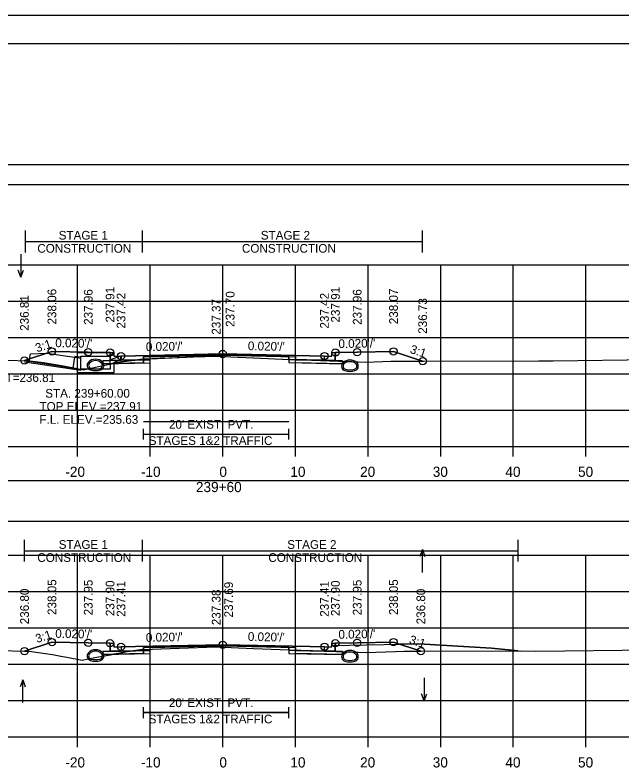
# Model space of a CAD drawing. Extents: x 1369627 to 1374022, y 380035 to 398173.
# Drawn here: x 1372069.9 to 1372153.5, y 389321.9 to 389425.6 of the extents above; entities that cross this region are included whole.
import ezdxf

# ---------------------------------------------------------------- set-up
doc = ezdxf.new("R2010")
doc.units = 0
for name, color, linetype in [('Default', 7, 'Continuous'), ('R_Alt Surface', 7, 'Continuous'), ('R_Axis', 7, 'Continuous'), ('R_Axis Annot', 7, 'Continuous'), ('R_Border', 7, 'Continuous'), ('R_Border Notes', 7, 'Continuous'), ('R_Drive', 7, 'Continuous'), ('R_Exist Surface', 7, 'Continuous'), ('R_Fin Surface', 7, 'Continuous'), ('R_Grid', 7, 'Continuous'), ('R_MOT', 7, 'Continuous'), ('R_No Plot', 7, 'Continuous'), ('R_Water', 7, 'Continuous'), ('R_Water Annot', 7, 'Continuous'), ('R_Xsect Elev', 7, 'Continuous'), ('R_Xsect Slope', 7, 'Continuous'), ('T_Vehicle Path Lt Minor', 7, 'Continuous'), ('T_Vehicle Path Rt', 7, 'Continuous')]:
    doc.layers.add(name, color=color, linetype=linetype)

msp = doc.modelspace()

# ---------------------------------------------------------------- linework, layer by layer
at = {"layer": 'Default'}
for p, q in [((1372087.63, 389367.21), (1372087.63, 389368.71)), ((1372107.63, 389367.21), (1372107.63, 389368.71)), ((1372087.63, 389367.96), (1372107.63, 389367.96)), ((1372087.62, 389328.89), (1372087.62, 389330.39)), ((1372107.62, 389328.89), (1372107.62, 389330.39)), ((1372087.62, 389329.64), (1372107.62, 389329.64))]:
    msp.add_line(p, q, dxfattribs=at)
for points in [[(1371948.53, 389402.34), (1372248.53, 389402.34), (1372248.53, 389405.04), (1371948.53, 389405.04)], [(1372083.02, 389379.2), (1372083.52, 389379.2), (1372083.53, 389378.7), (1372084.53, 389378.72), (1372084.53, 389378.13), (1372083.03, 389378.1)], [(1372113.53, 389378.7), (1372113.54, 389379.2), (1372114.04, 389379.2), (1372114.03, 389378.1), (1372112.53, 389378.13), (1372112.53, 389378.72)], [(1371948.53, 389356.01), (1372248.53, 389356.01), (1372248.53, 389361.53), (1371948.53, 389361.53)], [(1372083.02, 389339.19), (1372083.52, 389339.19), (1372083.53, 389338.69), (1372084.53, 389338.71), (1372084.53, 389338.12), (1372083.03, 389338.09)], [(1372113.53, 389338.69), (1372113.54, 389339.19), (1372114.04, 389339.19), (1372114.03, 389338.09), (1372112.53, 389338.12), (1372112.53, 389338.71)]]:
    msp.add_lwpolyline(points, close=True, dxfattribs=at)
at = {"layer": 'R_Alt Surface'}
for points in [[(1372083.03, 389379.2), (1372083.03, 389378.1), (1372084.53, 389378.13), (1372087.63, 389378.19), (1372087.63, 389378.61), (1372098.53, 389378.83), (1372107.63, 389378.65), (1372107.63, 389378.23), (1372112.53, 389378.13), (1372114.03, 389378.1), (1372114.03, 389379.2)], [(1372083.03, 389339.19), (1372083.03, 389338.09), (1372084.53, 389338.12), (1372087.62, 389338.18), (1372087.62, 389338.6), (1372098.53, 389338.82), (1372107.62, 389338.63), (1372107.62, 389338.22), (1372112.53, 389338.12), (1372114.03, 389338.09), (1372114.03, 389339.19)]]:
    msp.add_lwpolyline(points, dxfattribs=at)
for points in [[(1372082.03, 389378.08), (1372083.03, 389378.1), (1372084.53, 389378.13), (1372087.63, 389378.19), (1372087.63, 389377.78), (1372082.03, 389377.66)], [(1372115.03, 389378.08), (1372114.03, 389378.1), (1372112.53, 389378.13), (1372107.63, 389378.23), (1372107.63, 389377.81), (1372115.03, 389377.66)], [(1372082.03, 389338.07), (1372083.03, 389338.09), (1372084.53, 389338.12), (1372087.62, 389338.18), (1372087.62, 389337.77), (1372082.03, 389337.65)], [(1372115.03, 389338.07), (1372114.03, 389338.09), (1372112.53, 389338.12), (1372107.62, 389338.22), (1372107.62, 389337.8), (1372115.03, 389337.65)]]:
    msp.add_lwpolyline(points, close=True, dxfattribs=at)
at = {"layer": 'R_Axis'}
for p, q in [((1371948.53, 389366.29), (1372248.53, 389366.29)), ((1372078.53, 389364.89), (1372078.53, 389366.29)), ((1372088.53, 389364.89), (1372088.53, 389366.29)), ((1372098.53, 389364.89), (1372098.53, 389366.29)), ((1372108.53, 389364.89), (1372108.53, 389366.29)), ((1372118.53, 389364.89), (1372118.53, 389366.29)), ((1372128.53, 389364.89), (1372128.53, 389366.29)), ((1372138.53, 389364.89), (1372138.53, 389366.29)), ((1372148.53, 389364.89), (1372148.53, 389366.29)), ((1371948.53, 389326.29), (1372248.53, 389326.29)), ((1372078.53, 389324.89), (1372078.53, 389326.29)), ((1372088.53, 389324.89), (1372088.53, 389326.29)), ((1372098.53, 389324.89), (1372098.53, 389326.29)), ((1372108.53, 389324.89), (1372108.53, 389326.29)), ((1372118.53, 389324.89), (1372118.53, 389326.29)), ((1372128.53, 389324.89), (1372128.53, 389326.29)), ((1372138.53, 389324.89), (1372138.53, 389326.29)), ((1372148.53, 389324.89), (1372148.53, 389326.29))]:
    msp.add_line(p, q, dxfattribs=at)
at = {"layer": 'R_Border'}
for p, q in [((1371940.53, 389421.75), (1372256.71, 389421.75)), ((1372093.05, 389421.49), (1372093.05, 389421.49)), ((1372093.05, 389421.49), (1372093.05, 389421.49))]:
    msp.add_line(p, q, dxfattribs=at)
at = {"layer": 'R_Drive'}
for p, q in [((1372071.25, 389378.1), (1372079.02, 389376.92)), ((1372113.53, 389338.86), (1372125.53, 389339.1)), ((1372113.53, 389338.69), (1372113.53, 389338.86)), ((1372125.53, 389339.1), (1372135.53, 389338.5)), ((1372135.53, 389338.5), (1372139.22, 389338.13))]:
    msp.add_line(p, q, dxfattribs=at)
for centre, radius, start, end in [((1372116.04, 389376.84), 1.35, 43.6485, 136.3515), ((1372115.53, 389377.33), 0.646, 136.3515, 253.9529), ((1372115.53, 389377.33), 0.438, 136.3515, 253.9529), ((1372116.04, 389376.84), 1.15, 43.6485, 136.3515), ((1372116.55, 389377.33), 0.438, 286.0471, 43.6485), ((1372116.55, 389377.33), 0.646, 286.0471, 43.6485), ((1372116.04, 389379.11), 2.5, 253.9529, 286.0471), ((1372116.04, 389379.11), 2.29, 253.9529, 286.0471), ((1372080.51, 389337.44), 0.646, 136.3515, 253.9529), ((1372081.02, 389336.95), 1.35, 43.6485, 136.3515), ((1372080.51, 389337.44), 0.438, 136.3515, 253.9529), ((1372081.02, 389336.95), 1.15, 43.6485, 136.3515), ((1372081.53, 389337.44), 0.438, 286.0471, 43.6485), ((1372081.53, 389337.44), 0.646, 286.0471, 43.6485), ((1372115.53, 389337.34), 0.646, 136.3515, 253.9529), ((1372116.04, 389336.85), 1.35, 43.6485, 136.3515), ((1372115.53, 389337.34), 0.438, 136.3515, 253.9529), ((1372116.04, 389336.85), 1.15, 43.6485, 136.3515), ((1372116.55, 389337.34), 0.438, 286.0471, 43.6485), ((1372116.55, 389337.34), 0.646, 286.0471, 43.6485), ((1372081.02, 389339.22), 2.5, 253.9529, 286.0471), ((1372081.02, 389339.22), 2.29, 253.9529, 286.0471), ((1372116.04, 389339.12), 2.5, 253.9529, 286.0471), ((1372116.04, 389339.12), 2.29, 253.9529, 286.0471)]:
    msp.add_arc(centre, radius, start, end, dxfattribs=at)
at = {"layer": 'R_Exist Surface'}
for points in [[(1372065.22, 389378.25), (1372071.96, 389378.08), (1372073.85, 389377.81), (1372076.32, 389377.4), (1372078.03, 389377.08), (1372079.34, 389376.81), (1372082.96, 389377.62), (1372084.11, 389377.82), (1372084.55, 389377.91), (1372087.52, 389378.31), (1372094.55, 389378.59), (1372097.63, 389378.7), (1372104.75, 389378.39), (1372107.68, 389378.26), (1372110.75, 389378.17), (1372118.22, 389377.88), (1372121.69, 389378.02), (1372126.15, 389378.02), (1372141.99, 389378.07), (1372144.01, 389378.08), (1372157.57, 389378.23)], [(1372067.21, 389338.19), (1372071.9, 389338.08), (1372075.12, 389337.62), (1372076.26, 389337.43), (1372077.05, 389337.28), (1372079.17, 389336.84), (1372080.92, 389337.24), (1372084.13, 389337.79), (1372085.36, 389338.03), (1372087.49, 389338.32), (1372092.52, 389338.52), (1372097.62, 389338.71), (1372102.77, 389338.48), (1372107.69, 389338.26), (1372112.85, 389338.11), (1372118.22, 389337.9), (1372122.29, 389338.06), (1372123.52, 389338.09), (1372139.58, 389338.13), (1372141.65, 389338.12), (1372157.44, 389338.29)]]:
    msp.add_lwpolyline(points, dxfattribs=at)
at = {"layer": 'R_Fin Surface'}
for points in [[(1372071.25, 389378.1), (1372075.02, 389379.36), (1372080.02, 389379.26), (1372083.02, 389379.2), (1372083.52, 389379.2), (1372083.53, 389378.7), (1372084.53, 389378.72), (1372086.53, 389378.76), (1372098.53, 389379), (1372110.53, 389378.76), (1372112.53, 389378.72), (1372113.53, 389378.7), (1372113.54, 389379.2), (1372114.04, 389379.2), (1372117.04, 389379.26), (1372122.04, 389379.36), (1372126.05, 389378.02)], [(1372071.26, 389338.09), (1372075.02, 389339.35), (1372080.02, 389339.25), (1372083.02, 389339.19), (1372083.52, 389339.19), (1372083.53, 389338.69), (1372084.53, 389338.71), (1372086.53, 389338.75), (1372098.53, 389338.99), (1372110.53, 389338.75), (1372112.53, 389338.71), (1372113.53, 389338.69), (1372113.54, 389339.19), (1372114.04, 389339.19), (1372117.04, 389339.25), (1372122.04, 389339.35), (1372125.8, 389338.09)]]:
    msp.add_lwpolyline(points, dxfattribs=at)
at = {"layer": 'R_Grid'}
for p, q in [((1371948.53, 389391.29), (1372248.53, 389391.29)), ((1372078.53, 389366.29), (1372078.53, 389391.29)), ((1372088.53, 389366.29), (1372088.53, 389391.29)), ((1372098.53, 389366.29), (1372098.53, 389391.29)), ((1372108.53, 389366.29), (1372108.53, 389391.29)), ((1372118.53, 389366.29), (1372118.53, 389391.29)), ((1372128.53, 389366.29), (1372128.53, 389391.29)), ((1372138.53, 389366.29), (1372138.53, 389391.29)), ((1372148.53, 389366.29), (1372148.53, 389391.29)), ((1371948.53, 389386.29), (1372248.53, 389386.29)), ((1371948.53, 389381.29), (1372248.53, 389381.29)), ((1371948.53, 389376.29), (1372248.53, 389376.29)), ((1371948.53, 389371.29), (1372248.53, 389371.29)), ((1371948.53, 389366.29), (1372248.53, 389366.29)), ((1371948.53, 389351.29), (1372248.53, 389351.29)), ((1372078.53, 389326.29), (1372078.53, 389351.29)), ((1372088.53, 389326.29), (1372088.53, 389351.29)), ((1372098.53, 389326.29), (1372098.53, 389351.29)), ((1372108.53, 389326.29), (1372108.53, 389351.29)), ((1372118.53, 389326.29), (1372118.53, 389351.29)), ((1372128.53, 389326.29), (1372128.53, 389351.29)), ((1372138.53, 389326.29), (1372138.53, 389351.29)), ((1372148.53, 389326.29), (1372148.53, 389351.29)), ((1371948.53, 389346.29), (1372248.53, 389346.29)), ((1371948.53, 389341.29), (1372248.53, 389341.29)), ((1371948.53, 389336.29), (1372248.53, 389336.29)), ((1371948.53, 389331.29), (1372248.53, 389331.29)), ((1371948.53, 389326.29), (1372248.53, 389326.29))]:
    msp.add_line(p, q, dxfattribs=at)
at = {"layer": 'R_MOT'}
for p, q in [((1372071.38, 389392.99), (1372071.38, 389395.99)), ((1372087.47, 389392.99), (1372087.47, 389395.99)), ((1372126.05, 389392.99), (1372126.05, 389395.99)), ((1372071.38, 389394.49), (1372126.05, 389394.49)), ((1372071.25, 389350.43), (1372071.25, 389353.43)), ((1372087.47, 389350.43), (1372087.47, 389353.43)), ((1372139.22, 389350.43), (1372139.22, 389353.43)), ((1372071.25, 389351.93), (1372139.22, 389351.93))]:
    msp.add_line(p, q, dxfattribs=at)
at = {"layer": 'R_No Plot'}
for p, q in [((1371928.13, 389425.65), (1372261.46, 389425.65)), ((1372078.15, 389378.72), (1372079.02, 389378.59)), ((1372071.23, 389377.93), (1372079.02, 389376.76))]:
    msp.add_line(p, q, dxfattribs=at)
for points in [[(1371928.12, 389425.65), (1372261.46, 389425.65), (1372261.46, 389212.31), (1371928.12, 389212.31)], [(1372174.45, 389421.75), (1372194.07, 389421.75), (1372194.07, 389411.87), (1372210.18, 389411.87), (1372233.38, 389411.87), (1372233.38, 389379.2), (1372256.59, 389379.2), (1372256.71, 389216.29), (1371940.53, 389216.29), (1371940.53, 389421.75)], [(1372088.53, 389378.21), (1372084.53, 389378.13), (1372083.03, 389378.1), (1372082.03, 389378.08), (1372082.03, 389377.66), (1372088.53, 389377.79)], [(1372098.53, 389379), (1372086.53, 389378.76), (1372084.53, 389378.72), (1372084.53, 389378.13), (1372088.53, 389378.21), (1372088.53, 389378.63), (1372098.53, 389378.83), (1372108.53, 389378.63), (1372108.53, 389378.21), (1372112.53, 389378.13), (1372112.53, 389378.72), (1372110.53, 389378.76)], [(1372108.53, 389378.21), (1372112.53, 389378.13), (1372114.03, 389378.1), (1372115.03, 389378.08), (1372115.03, 389377.66), (1372108.53, 389377.79)], [(1372098.53, 389338.99), (1372086.53, 389338.75), (1372084.53, 389338.71), (1372084.53, 389338.12), (1372088.53, 389338.2), (1372088.53, 389338.62), (1372098.53, 389338.82), (1372108.53, 389338.62), (1372108.53, 389338.2), (1372112.53, 389338.12), (1372112.53, 389338.71), (1372110.53, 389338.75)], [(1372088.53, 389338.2), (1372084.53, 389338.12), (1372083.03, 389338.09), (1372082.03, 389338.07), (1372082.03, 389337.65), (1372088.53, 389337.78)], [(1372108.53, 389338.2), (1372112.53, 389338.12), (1372114.03, 389338.09), (1372115.03, 389338.07), (1372115.03, 389337.65), (1372108.53, 389337.78)]]:
    msp.add_lwpolyline(points, close=True, dxfattribs=at)
for points in [[(1372083.02, 389379.2), (1372083.03, 389378.1), (1372084.53, 389378.13), (1372088.53, 389378.21), (1372088.53, 389378.63), (1372098.53, 389378.83), (1372108.53, 389378.63), (1372108.53, 389378.21), (1372112.53, 389378.13), (1372114.03, 389378.1), (1372114.04, 389379.2)], [(1372087.63, 389369.7), (1372107.63, 389369.7)], [(1372083.02, 389339.19), (1372083.03, 389338.09), (1372084.53, 389338.12), (1372088.53, 389338.2), (1372088.53, 389338.62), (1372098.53, 389338.82), (1372108.53, 389338.62), (1372108.53, 389338.2), (1372112.53, 389338.12), (1372114.03, 389338.09), (1372114.04, 389339.19)], [(1372087.62, 389329.71), (1372107.62, 389329.71)]]:
    msp.add_lwpolyline(points, dxfattribs=at)
for centre in [(1372075.02, 389379.36), (1372080.02, 389379.26), (1372083.02, 389379.2), (1372084.53, 389378.72), (1372098.53, 389379), (1372112.53, 389378.72), (1372114.04, 389379.2), (1372117.04, 389379.26), (1372122.04, 389379.36), (1372071.23, 389378.1), (1372126.06, 389378.02), (1372075.02, 389339.35), (1372080.02, 389339.25), (1372083.02, 389339.19), (1372114.04, 389339.19), (1372117.04, 389339.25), (1372122.04, 389339.35), (1372071.25, 389338.09), (1372084.53, 389338.71), (1372098.53, 389338.99), (1372112.53, 389338.71), (1372125.82, 389338.09)]:
    msp.add_circle(centre, 0.5, dxfattribs=at)
at = {"layer": 'R_Water'}
for p, q in [((1372078.52, 389379.2), (1372083.27, 389379.2)), ((1372078.52, 389377.7), (1372078.52, 389379.2)), ((1372083.35, 389379.04), (1372083.27, 389379.2)), ((1372071.23, 389378.1), (1372079.02, 389376.92)), ((1372078.13, 389378.56), (1372079.02, 389378.42)), ((1372079.02, 389377.7), (1372079.02, 389378.7)), ((1372079.02, 389378.7), (1372083.02, 389378.7)), ((1372083.35, 389379.04), (1372083.02, 389378.7)), ((1372084.52, 389378.72), (1372083.02, 389378.2)), ((1372083.02, 389377.7), (1372083.02, 389378.2)), ((1372084.52, 389378.19), (1372083.52, 389377.85)), ((1372083.52, 389377.7), (1372083.52, 389377.85))]:
    msp.add_line(p, q, dxfattribs=at)
msp.add_lwpolyline([(1372078.13, 389378.56), (1372077.9, 389377.07), (1372071.89, 389377.98), (1372072.05, 389379.01), (1372074.34, 389379.13)], close=True, dxfattribs=at)
for points in [[(1372084.52, 389378.19), (1372084.52, 389378.72)], [(1372083.52, 389377.7), (1372083.52, 389376.42), (1372081.02, 389376.42), (1372078.52, 389376.42), (1372078.52, 389377.7)], [(1372083.02, 389377.7), (1372083.02, 389376.92), (1372081.02, 389376.92), (1372079.02, 389376.92), (1372079.02, 389377.7)]]:
    msp.add_lwpolyline(points, dxfattribs=at)
for centre, radius, start, end in [((1372081.02, 389376.94), 1.35, 43.6485, 136.3515), ((1372081.02, 389376.94), 1.35, 43.6485, 136.3515), ((1372081.02, 389376.94), 1.15, 43.6485, 136.3515), ((1372081.02, 389376.94), 1.15, 43.6485, 136.3515), ((1372080.51, 389377.43), 0.646, 136.3515, 253.9529), ((1372080.51, 389377.43), 0.646, 136.3515, 253.9529), ((1372080.51, 389377.43), 0.438, 136.3515, 253.9529), ((1372080.51, 389377.43), 0.438, 136.3515, 253.9529), ((1372081.02, 389379.21), 2.29, 253.9529, 286.0471), ((1372081.02, 389379.21), 2.29, 253.9529, 286.0471), ((1372081.53, 389377.43), 0.438, 286.0471, 43.6485), ((1372081.53, 389377.43), 0.438, 286.0471, 43.6485), ((1372081.53, 389377.43), 0.646, 286.0471, 43.6485), ((1372081.53, 389377.43), 0.646, 286.0471, 43.6485), ((1372081.02, 389379.21), 2.5, 253.9529, 286.0471), ((1372081.02, 389379.21), 2.5, 253.9529, 286.0471)]:
    msp.add_arc(centre, radius, start, end, dxfattribs=at)
at = {"layer": 'R_Water Annot'}
for p, q in [((1372070.74, 389392.72), (1372070.74, 389389.58)), ((1372070.74, 389389.58), (1372070.39, 389390.54)), ((1372070.74, 389389.58), (1372071.09, 389390.54)), ((1372126.02, 389352.08), (1372125.67, 389351.12)), ((1372126.02, 389348.94), (1372126.02, 389352.08)), ((1372126.02, 389352.08), (1372126.37, 389351.12)), ((1372071, 389334.17), (1372070.65, 389333.21)), ((1372071, 389331.02), (1372071, 389334.17)), ((1372071, 389334.17), (1372071.35, 389333.21)), ((1372126.26, 389334.41), (1372126.26, 389331.27)), ((1372126.26, 389331.27), (1372125.91, 389332.23)), ((1372126.26, 389331.27), (1372126.61, 389332.23))]:
    msp.add_line(p, q, dxfattribs=at)
at = {"layer": 'R_Xsect Elev'}
for p, q in [((1372098.53, 389378.66), (1372098.53, 389388.66)), ((1372098.53, 389338.67), (1372098.53, 389348.67))]:
    msp.add_line(p, q, dxfattribs=at)
at = {"layer": 'T_Vehicle Path Lt Minor'}
for p, q in [((1372125.53, 389339.1), (1372122.95, 389339.04)), ((1372122.95, 389339.04), (1372125.8, 389338.09)), ((1372135.53, 389338.5), (1372125.53, 389339.1)), ((1372125.8, 389338.09), (1372139.22, 389338.13)), ((1372139.22, 389338.13), (1372135.53, 389338.5))]:
    msp.add_line(p, q, dxfattribs=at)
at = {"layer": 'T_Vehicle Path Rt'}
for p, q in [((1372083.03, 389378.1), (1372083.02, 389379.2)), ((1372114.04, 389379.2), (1372114.03, 389378.1)), ((1372086.46, 389378.17), (1372087.63, 389378.19)), ((1372087.63, 389378.19), (1372087.63, 389378.32)), ((1372107.63, 389378.26), (1372107.63, 389378.65)), ((1372107.63, 389378.26), (1372107.63, 389378.23)), ((1372110.75, 389378.17), (1372107.63, 389378.23)), ((1372107.63, 389378.23), (1372110.75, 389378.17)), ((1372110.85, 389378.16), (1372110.75, 389378.17)), ((1372114.03, 389378.04), (1372110.85, 389378.16)), ((1372115.03, 389378), (1372114.03, 389378.04)), ((1372083.35, 389377.69), (1372082.03, 389377.66)), ((1372083.35, 389377.69), (1372087.63, 389377.78)), ((1372115.03, 389378), (1372118.22, 389377.88)), ((1372083.03, 389338.09), (1372083.02, 389339.19)), ((1372107.62, 389338.26), (1372107.62, 389338.63)), ((1372114.04, 389339.19), (1372114.03, 389338.09)), ((1372083.49, 389337.68), (1372082.03, 389337.65)), ((1372083.49, 389337.68), (1372087.62, 389337.77)), ((1372086.25, 389338.15), (1372087.62, 389338.18)), ((1372087.62, 389338.18), (1372087.62, 389338.33)), ((1372112.43, 389338.12), (1372107.62, 389338.22)), ((1372115.03, 389338.03), (1372114.03, 389338.06)), ((1372115.03, 389338.03), (1372118.22, 389337.9))]:
    msp.add_line(p, q, dxfattribs=at)
for points in [[(1372083.02, 389379.2), (1372080.02, 389379.26), (1372075.02, 389379.36), (1372071.25, 389378.1)], [(1372126.05, 389378.02), (1372122.04, 389379.36), (1372117.04, 389379.26), (1372114.04, 389379.2)], [(1372071.25, 389378.1), (1372071.96, 389378.08), (1372073.85, 389377.81), (1372076.32, 389377.4), (1372078.03, 389377.08), (1372079.34, 389376.81), (1372082.96, 389377.62), (1372083.35, 389377.69)], [(1372082.03, 389377.66), (1372082.03, 389378.08), (1372083.03, 389378.1)], [(1372086.46, 389378.17), (1372084.55, 389377.91), (1372084.11, 389377.82), (1372083.35, 389377.69)], [(1372087.63, 389378.32), (1372087.52, 389378.31), (1372086.46, 389378.17)], [(1372087.63, 389377.78), (1372087.63, 389378.19), (1372086.46, 389378.17)], [(1372107.63, 389378.65), (1372098.53, 389378.83), (1372087.63, 389378.61), (1372087.63, 389378.32)], [(1372087.63, 389378.32), (1372094.55, 389378.59), (1372097.63, 389378.7), (1372104.75, 389378.39), (1372107.63, 389378.26)], [(1372110.75, 389378.17), (1372107.68, 389378.26), (1372107.63, 389378.26)], [(1372107.63, 389378.23), (1372107.63, 389377.81), (1372115.03, 389377.66), (1372115.03, 389378)], [(1372114.03, 389378.1), (1372115.03, 389378.08), (1372115.03, 389378)], [(1372118.22, 389377.88), (1372121.69, 389378.02), (1372126.05, 389378.02)], [(1372083.02, 389339.19), (1372080.02, 389339.25), (1372075.02, 389339.35), (1372071.26, 389338.09)], [(1372107.62, 389338.63), (1372098.53, 389338.82), (1372087.62, 389338.6), (1372087.62, 389338.33)], [(1372087.62, 389338.33), (1372092.52, 389338.52), (1372097.62, 389338.71), (1372102.77, 389338.48), (1372107.62, 389338.26)], [(1372125.8, 389338.09), (1372122.04, 389339.35), (1372117.04, 389339.25), (1372114.04, 389339.19)], [(1372071.26, 389338.09), (1372071.9, 389338.08), (1372075.12, 389337.62), (1372076.26, 389337.43), (1372077.05, 389337.28), (1372079.17, 389336.84), (1372080.92, 389337.24), (1372083.49, 389337.68)], [(1372082.03, 389337.65), (1372082.03, 389338.07), (1372083.03, 389338.09)], [(1372086.25, 389338.15), (1372085.36, 389338.03), (1372084.13, 389337.79), (1372083.49, 389337.68)], [(1372087.62, 389338.33), (1372087.49, 389338.32), (1372086.25, 389338.15)], [(1372087.62, 389337.77), (1372087.62, 389338.18), (1372086.25, 389338.15)], [(1372107.62, 389338.22), (1372107.62, 389337.8), (1372115.03, 389337.65), (1372115.03, 389338.03)], [(1372114.03, 389338.06), (1372112.85, 389338.11), (1372112.53, 389338.12), (1372112.43, 389338.12)], [(1372114.03, 389338.09), (1372115.03, 389338.07), (1372115.03, 389338.03)], [(1372118.22, 389337.9), (1372122.29, 389338.06), (1372123.52, 389338.09), (1372125.8, 389338.09)]]:
    msp.add_lwpolyline(points, dxfattribs=at)

# ---------------------------------------------------------------- texts
at = {"layer": 'R_Axis Annot'}
for s, height, p in [("20' EXIST. PVT.", 1.2, (1372091.13, 389368.72)), ('STAGES 1&2 TRAFFIC', 1.2, (1372088.34, 389366.48)), ('-20', 1.4, (1372076.87, 389362.09)), ('-10', 1.4, (1372087.27, 389362.09)), ('0', 1.4, (1372098.07, 389362.09)), ('10', 1.4, (1372107.84, 389362.09)), ('20', 1.4, (1372117.44, 389362.09)), ('30', 1.4, (1372127.44, 389362.09)), ('40', 1.4, (1372137.44, 389362.09)), ('50', 1.4, (1372147.44, 389362.09)), ('239+60', 1.4, (1372094.84, 389359.99)), ("20' EXIST. PVT.", 1.2, (1372091.12, 389330.4)), ('STAGES 1&2 TRAFFIC', 1.2, (1372088.33, 389328.16)), ('-20', 1.4, (1372076.87, 389322.09)), ('-10', 1.4, (1372087.27, 389322.09)), ('0', 1.4, (1372098.07, 389322.09)), ('10', 1.4, (1372107.84, 389322.09)), ('20', 1.4, (1372117.44, 389322.09)), ('30', 1.4, (1372127.44, 389322.09)), ('40', 1.4, (1372137.44, 389322.09)), ('50', 1.4, (1372147.44, 389322.09))]:
    msp.add_text(s, height=height, dxfattribs=at).set_placement(p)
at = {"layer": 'R_Border Notes'}
msp.add_text('F.L. INLET=236.81', height=1.2, dxfattribs=at).set_placement((1372061.85, 389375.15))
at = {"layer": 'R_MOT'}
for s, p in [('STAGE 1', (1372075.95, 389394.74)), ('STAGE 2', (1372103.77, 389394.74)), ('CONSTRUCTION', (1372073.01, 389392.94)), ('CONSTRUCTION', (1372101.17, 389392.94)), ('STAGE 1', (1372075.95, 389352.18)), ('STAGE 2', (1372107.41, 389352.18)), ('CONSTRUCTION', (1372073.01, 389350.38)), ('CONSTRUCTION', (1372104.81, 389350.38))]:
    msp.add_text(s, height=1.2, dxfattribs=at).set_placement(p)
at = {"layer": 'R_Water Annot'}
for s, p in [('STA. 239+60.00', (1372074.1, 389372.99)), ('TOP ELEV.=237.91', (1372073.31, 389371.19)), ('F.L. ELEV.=235.63', (1372073.3, 389369.39))]:
    msp.add_text(s, height=1.2, dxfattribs=at).set_placement(p)
at = {"layer": 'R_Xsect Elev'}
for s, p in [('238.06', (1372075.62, 389383.06)), ('237.96', (1372080.62, 389383.01)), ('237.91', (1372083.62, 389383.33)), ('237.70', (1372100.15, 389382.73)), ('237.91', (1372114.64, 389383.33)), ('237.96', (1372117.64, 389383.01)), ('238.07', (1372122.64, 389383.1)), ('236.81', (1372071.83, 389382.19)), ('237.42', (1372085.13, 389382.5)), ('237.37', (1372098.23, 389381.66)), ('237.42', (1372113.13, 389382.5)), ('236.73', (1372126.65, 389381.78)), ('238.05', (1372075.62, 389343.08)), ('238.05', (1372122.64, 389343.08)), ('237.95', (1372080.62, 389343.03)), ('237.90', (1372083.62, 389342.92)), ('237.41', (1372085.13, 389342.83)), ('237.69', (1372099.94, 389342.74)), ('237.41', (1372113.13, 389342.83)), ('237.90', (1372114.64, 389342.92)), ('237.95', (1372117.64, 389343.03)), ('236.80', (1372071.85, 389341.8)), ('237.38', (1372098.23, 389341.67)), ('236.80', (1372126.4, 389341.79))]:
    msp.add_text(s, height=1.2, rotation=90, dxfattribs=at).set_placement(p)
at = {"layer": 'R_Xsect Slope'}
for s, rotation, p in [("0.020'/'", 358.8542, (1372075.47, 389379.95)), ("0.020'/'", 1.1458, (1372114.47, 389379.81)), ('3:1', 18.4332, (1372072.97, 389379.21)), ("0.020'/'", 1.1458, (1372087.96, 389379.39)), ("0.020'/'", 358.8542, (1372101.98, 389379.53)), ('3:1', 341.5668, (1372124.21, 389379.17)), ('3:1', 18.4332, (1372072.98, 389339.2)), ("0.020'/'", 358.8542, (1372075.47, 389339.94)), ("0.020'/'", 1.1458, (1372087.96, 389339.38)), ("0.020'/'", 358.8542, (1372101.98, 389339.52)), ("0.020'/'", 1.1458, (1372114.47, 389339.8)), ('3:1', 341.5668, (1372124.09, 389339.2))]:
    msp.add_text(s, height=1.2, rotation=rotation, dxfattribs=at).set_placement(p)

doc.saveas('drawing.dxf')
